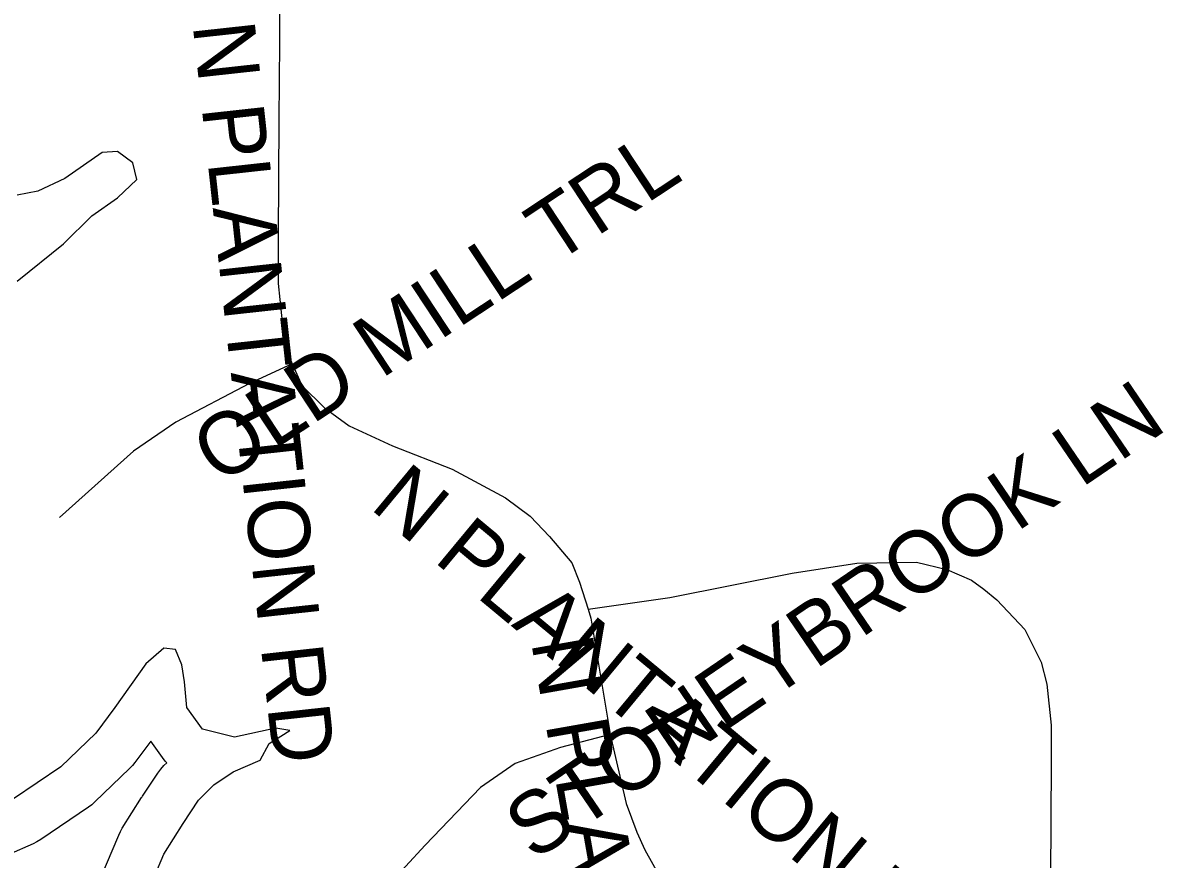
# Model space of a CAD drawing. Extents: x 1950930 to 2061844, y 904556 to 1017002.
# Drawn here: x 1983213 to 1984962, y 1005314 to 1006596 of the extents above; entities that cross this region are included whole.
import ezdxf

# ---------------------------------------------------------------- set-up
doc = ezdxf.new("R2010")
doc.units = 0
for name, color, linetype in [('Exist Hydrographic Buffer Line', 7, 'Continuous'), ('Exist Hydrographic Lake Shore', 7, 'Continuous'), ('Exist Road Non-System Type 51', 7, 'Continuous'), ('Exist Road Non-System Type 51 Label', 7, 'Continuous')]:
    doc.layers.add(name, color=color, linetype=linetype)

msp = doc.modelspace()

# ---------------------------------------------------------------- linework, layer by layer
at = {"layer": 'Exist Hydrographic Buffer Line'}
msp.add_lwpolyline([(1983332.8, 1005286.3), (1983360.4, 1005351.4), (1983362.9, 1005356.7), (1983365.8, 1005361.8), (1983395.4, 1005409.2), (1983396, 1005410.1), (1983396.6, 1005411), (1983420.3, 1005446.5), (1983424.7, 1005452.5), (1983429.6, 1005458), (1983433.9, 1005462.2), (1983431.4, 1005464.9), (1983427.3, 1005470.2), (1983409.6, 1005495.4), (1983385, 1005462.6), (1983381.2, 1005457.9), (1983377, 1005453.5), (1983323.8, 1005402.2), (1983318.9, 1005398), (1983313.7, 1005394.1), (1983240.8, 1005344.8), (1983234.9, 1005341.2), (1983228.8, 1005338.2), (1983153.7, 1005305.4)], dxfattribs=at)
at = {"layer": 'Exist Hydrographic Lake Shore'}
for points in [[(1983204.7, 1006200.1), (1983275.7, 1006257.3), (1983319, 1006300.7), (1983358.5, 1006328.3), (1983388, 1006355.9), (1983382.1, 1006381.6), (1983358.5, 1006399.3), (1983334.8, 1006397.4), (1983277.6, 1006357.9), (1983236.2, 1006338.2), (1983204.7, 1006332.3)], [(1983401.8, 1005257), (1983429.4, 1005322.1), (1983459, 1005369.4), (1983482.7, 1005405), (1983506.3, 1005428.6), (1983535.9, 1005448.4), (1983577.3, 1005466.1), (1983591.1, 1005491.8), (1983622.7, 1005511.5), (1983601, 1005515.4), (1983537.9, 1005501.6), (1983488.6, 1005513.5), (1983464.9, 1005547), (1983461, 1005586.5), (1983457.1, 1005612.1), (1983447.2, 1005635.8), (1983429.4, 1005637.8), (1983401.8, 1005614.1), (1983354.5, 1005547), (1983325, 1005507.5), (1983271.7, 1005456.2), (1983198.8, 1005406.9)]]:
    msp.add_lwpolyline(points, dxfattribs=at)
at = {"layer": 'Exist Road Non-System Type 51'}
for points in [[(1983523.5, 1007007.4), (1983520.8, 1006994.9), (1983523.1, 1006972.4), (1983533.9, 1006948.7), (1983550.5, 1006919.1), (1983567.1, 1006860.9), (1983584.9, 1006798), (1983599.8, 1006712), (1983606.9, 1006650.3), (1983606.9, 1006566.1), (1983605.6, 1006447.4), (1983605, 1006268.9), (1983605, 1006196.5), (1983609.8, 1006147.9), (1983614.5, 1006103.9), (1983626.5, 1006073.6)], [(1983626.5, 1006073.6), (1983560.9, 1006043.4), (1983447.6, 1005984.3), (1983382.9, 1005940), (1983269.2, 1005838)], [(1983626.5, 1006073.6), (1983627.6, 1006070.8), (1983641.2, 1006040.5), (1983675.6, 1006006.1), (1983713.6, 1005978.8), (1983780, 1005947.9), (1983871.4, 1005912.4), (1983953.2, 1005868.4), (1983991.2, 1005840), (1984020.9, 1005809.1), (1984055.2, 1005768.8), (1984067.1, 1005739.1), (1984080.1, 1005697.4)], [(1984080.1, 1005697.4), (1984205.2, 1005715.5), (1984393.1, 1005752.6), (1984492.2, 1005768.1), (1984583.6, 1005769.8), (1984630.2, 1005758.6), (1984668.1, 1005742.2), (1984687.1, 1005728.4), (1984706.9, 1005712.1), (1984750, 1005666.4), (1984775, 1005616.4), (1984783.6, 1005582.8), (1984790.5, 1005519.9), (1984790.5, 1005462.9), (1984789.2, 1005285.8), (1984771.6, 1004970.7)], [(1984080.1, 1005697.4), (1984084.4, 1005684), (1984114, 1005506), (1984114.1, 1005505.4)], [(1984114.1, 1005505.4), (1984037.8, 1005485.4), (1983968.4, 1005461), (1983915, 1005424.4), (1983830.2, 1005335.7), (1983769.9, 1005270.8)], [(1984114.1, 1005505.4), (1984138.4, 1005399.8), (1984155, 1005355.9), (1984166.9, 1005328.6), (1984194.1, 1005280), (1984252.2, 1005199.3), (1984346.5, 1005050.4), (1984354.9, 1005024.3), (1984359.6, 1004989.9), (1984369.1, 1004955.5)]]:
    msp.add_lwpolyline(points, dxfattribs=at)

# ---------------------------------------------------------------- texts
at = {"layer": 'Exist Road Non-System Type 51 Label'}
for s, rotation, p in [('N PLANTATION RD', 276.2563, (1983473.6, 1006593.4)), ('  OLD MILL TRL', 33.4248, (1983456.4, 1005847.7)), ('  STONEYBROOK LN', 34.2772, (1983938.2, 1005270.5)), ('N PLANTATION RD', 320.3168, (1983743.7, 1005853)), ('N PLANTATION RD', 280.008, (1983992.5, 1005647.6))]:
    msp.add_text(s, height=95, rotation=rotation, dxfattribs=at).set_placement(p)

doc.saveas('drawing.dxf')
